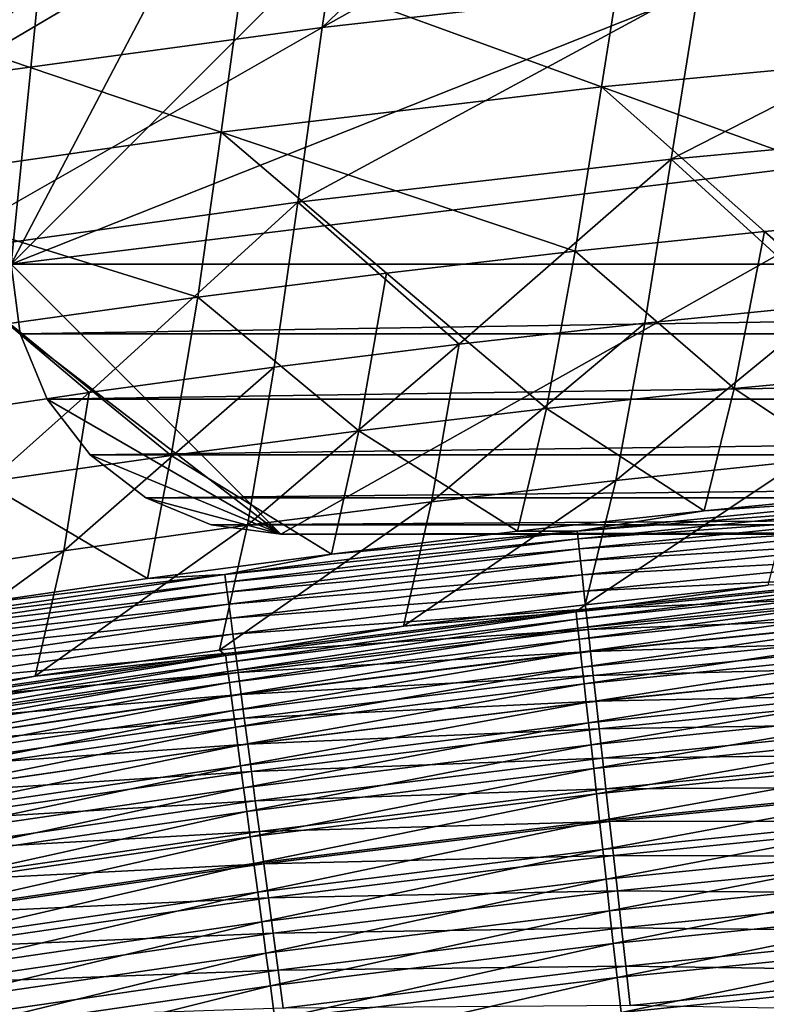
# Model space of a CAD drawing. Header units: metres. Extents: x -1 to 1402, y -1402 to 1.
# Tile 379 of 453: x 785 to 812, y -136 to -99. Entities that reach past the tile are written whole.
import ezdxf

# ---------------------------------------------------------------- set-up
doc = ezdxf.new("R2010")
doc.units = ezdxf.units.M

msp = doc.modelspace()

# ---------------------------------------------------------------- linework, layer by layer
at = {"layer": 'None0'}
for points in [[(810.965271, -91.023659, -199.84697), (803.909302, -91.752708, -199.85228), (795.784119, -99.525604, -255.818466)], [(795.784119, -99.525604, -255.818466), (809.747559, -97.9524, -255.807129), (810.965271, -91.023659, -199.84697)], [(795.784119, -99.525604, -255.818466), (803.909302, -91.752708, -199.85228), (796.862793, -92.563484, -199.857498)], [(781.86145, -101.420616, -255.82933), (795.784119, -99.525604, -255.818466), (796.862793, -92.563484, -199.857498)], [(796.862793, -92.563484, -199.857498), (789.826416, -93.455055, -199.862595), (781.86145, -101.420616, -255.82933)], [(789.826416, -93.455055, -199.862595), (782.800903, -94.426468, -199.867569), (781.86145, -101.420616, -255.82933)], [(821.422302, -93.965294, -256.16391), (820.271362, -100.387978, -312.129456), (807.162109, -95.279083, -256.175842)], [(807.162109, -95.279083, -256.175842), (806.139832, -101.731453, -312.1409), (792.937622, -96.928551, -256.187469)], [(820.271362, -100.387978, -312.129456), (806.139832, -101.731453, -312.1409), (807.162109, -95.279083, -256.175842)], [(792.937622, -96.928551, -256.187469), (792.044067, -103.4095, -312.152039), (778.759705, -98.905357, -256.1987)], [(806.139832, -101.731453, -312.1409), (792.044067, -103.4095, -312.152039), (792.937622, -96.928551, -256.187469)], [(809.747559, -97.9524, -255.807129), (808.717896, -104.399185, -311.791107), (823.745605, -96.708725, -255.795364)], [(808.717896, -104.399185, -311.791107), (822.589233, -103.125397, -311.779846), (823.745605, -96.708725, -255.795364)], [(795.784119, -99.525604, -255.818466), (794.88092, -106.001411, -311.801971), (809.747559, -97.9524, -255.807129)], [(794.88092, -106.001411, -311.801971), (808.717896, -104.399185, -311.791107), (809.747559, -97.9524, -255.807129)], [(792.044067, -103.4095, -312.152039), (777.995056, -105.413879, -312.162842), (778.759705, -98.905357, -256.1987)], [(781.86145, -101.420616, -255.82933), (781.084778, -107.924309, -311.812408), (795.784119, -99.525604, -255.818466)], [(781.084778, -107.924309, -311.812408), (794.88092, -106.001411, -311.801971), (795.784119, -99.525604, -255.818466)], [(819.183044, -106.443222, -368.09729), (806.139832, -101.731453, -312.1409), (820.271362, -100.387978, -312.129456)], [(806.139832, -101.731453, -312.1409), (805.163391, -107.81517, -368.106812), (792.044067, -103.4095, -312.152039)], [(812.169434, -107.087036, -368.102081), (805.163391, -107.81517, -368.106812), (806.139832, -101.731453, -312.1409)], [(819.183044, -106.443222, -368.09729), (812.169434, -107.087036, -368.102081), (806.139832, -101.731453, -312.1409)], [(822.589233, -103.125397, -311.779846), (808.717896, -104.399185, -311.791107), (814.612427, -109.785255, -367.775604)], [(792.044067, -103.4095, -312.152039), (791.179565, -109.52037, -368.116089), (777.995056, -105.413879, -312.162842)], [(798.166321, -108.626625, -368.111481), (791.179565, -109.52037, -368.116089), (792.044067, -103.4095, -312.152039)], [(805.163391, -107.81517, -368.106812), (798.166321, -108.626625, -368.111481), (792.044067, -103.4095, -312.152039)], [(800.867371, -111.252518, -367.784912), (808.717896, -104.399185, -311.791107), (794.88092, -106.001411, -311.801971)], [(807.735596, -110.477997, -367.780304), (808.717896, -104.399185, -311.791107), (800.867371, -111.252518, -367.784912)], [(808.717896, -104.399185, -311.791107), (807.735596, -110.477997, -367.780304), (814.612427, -109.785255, -367.775604)], [(791.179565, -109.52037, -368.116089), (784.204529, -110.495384, -368.120605), (777.995056, -105.413879, -312.162842)], [(787.159912, -113.042992, -367.793945), (794.88092, -106.001411, -311.801971), (781.084778, -107.924309, -311.812408)], [(794.008545, -112.107834, -367.789459), (794.88092, -106.001411, -311.801971), (787.159912, -113.042992, -367.793945)], [(794.008545, -112.107834, -367.789459), (800.867371, -111.252518, -367.784912), (794.88092, -106.001411, -311.801971)], [(812.169434, -107.087036, -368.102081), (819.183044, -106.443222, -368.09729), (818.020508, -112.241913, -424.047577)], [(805.163391, -107.81517, -368.106812), (812.169434, -107.087036, -368.102081), (811.052246, -112.901299, -424.05072)], [(811.052246, -112.901299, -424.05072), (812.169434, -107.087036, -368.102081), (818.020508, -112.241913, -424.047577)], [(780.322327, -114.057007, -367.79834), (787.159912, -113.042992, -367.793945), (781.084778, -107.924309, -311.812408)], [(798.166321, -108.626625, -368.111481), (805.163391, -107.81517, -368.106812), (804.091675, -113.644524, -424.053833)], [(804.091675, -113.644524, -424.053833), (805.163391, -107.81517, -368.106812), (811.052246, -112.901299, -424.05072)], [(791.179565, -109.52037, -368.116089), (798.166321, -108.626625, -368.111481), (797.140076, -114.470573, -424.056885)], [(797.140076, -114.470573, -424.056885), (798.166321, -108.626625, -368.111481), (804.091675, -113.644524, -424.053833)], [(784.204529, -110.495384, -368.120605), (791.179565, -109.52037, -368.116089), (790.198853, -115.378426, -424.059875)], [(790.198853, -115.378426, -424.059875), (791.179565, -109.52037, -368.116089), (797.140076, -114.470573, -424.056885)], [(807.735596, -110.477997, -367.780304), (806.660217, -116.303177, -423.759369), (814.612427, -109.785255, -367.775604)], [(806.660217, -116.303177, -423.759369), (813.492432, -115.595161, -423.756195), (814.612427, -109.785255, -367.775604)], [(800.867371, -111.252518, -367.784912), (799.836609, -117.092499, -423.762512), (807.735596, -110.477997, -367.780304)], [(799.836609, -117.092499, -423.762512), (806.660217, -116.303177, -423.759369), (807.735596, -110.477997, -367.780304)], [(783.269531, -116.367065, -424.062805), (784.204529, -110.495384, -368.120605), (790.198853, -115.378426, -424.059875)], [(794.008545, -112.107834, -367.789459), (793.0224, -117.962143, -423.765656), (800.867371, -111.252518, -367.784912)], [(793.0224, -117.962143, -423.765656), (799.836609, -117.092499, -423.762512), (800.867371, -111.252518, -367.784912)], [(787.159912, -113.042992, -367.793945), (786.218445, -118.91114, -423.768738), (794.008545, -112.107834, -367.789459)], [(786.218445, -118.91114, -423.768738), (793.0224, -117.962143, -423.765656), (794.008545, -112.107834, -367.789459)], [(811.052246, -112.901299, -424.05072), (818.020508, -112.241913, -424.047577), (816.874939, -116.746742, -469.176422)], [(804.091675, -113.644524, -424.053833), (811.052246, -112.901299, -424.05072), (809.93396, -117.425499, -469.175415)], [(809.93396, -117.425499, -469.175415), (811.052246, -112.901299, -424.05072), (816.874939, -116.746742, -469.176422)], [(780.322327, -114.057007, -367.79834), (779.425659, -119.938507, -423.77179), (787.159912, -113.042992, -367.793945)], [(779.425659, -119.938507, -423.77179), (786.218445, -118.91114, -423.768738), (787.159912, -113.042992, -367.793945)], [(797.140076, -114.470573, -424.056885), (804.091675, -113.644524, -424.053833), (803.018677, -118.18631, -469.17395)], [(803.018677, -118.18631, -469.17395), (804.091675, -113.644524, -424.053833), (809.93396, -117.425499, -469.175415)], [(790.198853, -115.378426, -424.059875), (797.140076, -114.470573, -424.056885), (796.129578, -119.027588, -469.172028)], [(796.129578, -119.027588, -469.172028), (797.140076, -114.470573, -424.056885), (803.018677, -118.18631, -469.17395)], [(783.269531, -116.367065, -424.062805), (790.198853, -115.378426, -424.059875), (789.318115, -119.940643, -469.169708)], [(789.318115, -119.940643, -469.169708), (790.198853, -115.378426, -424.059875), (796.129578, -119.027588, -469.172028)], [(806.660217, -116.303177, -423.759369), (805.531433, -120.904564, -468.882568), (813.492432, -115.595161, -423.756195)], [(805.531433, -120.904564, -468.882568), (812.310181, -120.184166, -468.883759), (813.492432, -115.595161, -423.756195)], [(799.836609, -117.092499, -423.762512), (798.799194, -121.700317, -468.880951), (806.660217, -116.303177, -423.759369)], [(798.799194, -121.700317, -468.880951), (805.531433, -120.904564, -468.882568), (806.660217, -116.303177, -423.759369)], [(782.471985, -120.939232, -469.166962), (783.269531, -116.367065, -424.062805), (789.318115, -119.940643, -469.169708)], [(805.234924, -118.181816, -470.892975), (809.93396, -117.425499, -469.175415), (818.327576, -116.867218, -470.894379)], [(805.234924, -118.181816, -470.892975), (818.327576, -116.867218, -470.894379), (818.353149, -117.156021, -472.615936)], [(809.93396, -117.425499, -469.175415), (816.874939, -116.746742, -469.176422), (818.327576, -116.867218, -470.894379)], [(793.0224, -117.962143, -423.765656), (791.987183, -122.586426, -468.878967), (799.836609, -117.092499, -423.762512)], [(791.987183, -122.586426, -468.878967), (798.799194, -121.700317, -468.880951), (799.836609, -117.092499, -423.762512)], [(818.353149, -117.156021, -472.615936), (805.26709, -118.469894, -472.614594), (805.234924, -118.181816, -470.892975)], [(818.385681, -117.523895, -474.325256), (805.26709, -118.469894, -472.614594), (818.353149, -117.156021, -472.615936)], [(803.018677, -118.18631, -469.17395), (809.93396, -117.425499, -469.175415), (805.234924, -118.181816, -470.892975)], [(818.385681, -117.523895, -474.325256), (805.308105, -118.836853, -474.323975), (805.26709, -118.469894, -472.614594)], [(818.42511, -117.969772, -476.018097), (805.308105, -118.836853, -474.323975), (818.385681, -117.523895, -474.325256)], [(786.218445, -118.91114, -423.768738), (785.151367, -123.556931, -468.876526), (793.0224, -117.962143, -423.765656)], [(785.151367, -123.556931, -468.876526), (791.987183, -122.586426, -468.878967), (793.0224, -117.962143, -423.765656)], [(818.42511, -117.969772, -476.018097), (805.357788, -119.281631, -476.016907), (805.308105, -118.836853, -474.323975)], [(818.471313, -118.492561, -477.690216), (805.357788, -119.281631, -476.016907), (818.42511, -117.969772, -476.018097)], [(805.26709, -118.469894, -472.614594), (792.183289, -119.788483, -470.889954), (805.234924, -118.181816, -470.892975)], [(805.234924, -118.181816, -470.892975), (792.183289, -119.788483, -470.889954), (796.129578, -119.027588, -469.172028)], [(805.26709, -118.469894, -472.614594), (792.221924, -120.075638, -472.611694), (792.183289, -119.788483, -470.889954)], [(805.308105, -118.836853, -474.323975), (792.221924, -120.075638, -472.611694), (805.26709, -118.469894, -472.614594)], [(796.129578, -119.027588, -469.172028), (803.018677, -118.18631, -469.17395), (805.234924, -118.181816, -470.892975)], [(805.357788, -119.281631, -476.016907), (818.471313, -118.492561, -477.690216), (805.416077, -119.803131, -477.689087)], [(805.416077, -119.803131, -477.689087), (818.471313, -118.492561, -477.690216), (818.524231, -119.091179, -479.337341)], [(805.308105, -118.836853, -474.323975), (792.27124, -120.441452, -474.321228), (792.221924, -120.075638, -472.611694)], [(805.357788, -119.281631, -476.016907), (792.27124, -120.441452, -474.321228), (805.308105, -118.836853, -474.323975)], [(779.425659, -119.938507, -423.77179), (778.370056, -124.59964, -468.873749), (786.218445, -118.91114, -423.768738)], [(778.370056, -124.59964, -468.873749), (785.151367, -123.556931, -468.876526), (786.218445, -118.91114, -423.768738)], [(792.183289, -119.788483, -470.889954), (789.318115, -119.940643, -469.169708), (796.129578, -119.027588, -469.172028)], [(805.482727, -120.400291, -479.336304), (805.416077, -119.803131, -477.689087), (818.524231, -119.091179, -479.337341)], [(818.524231, -119.091179, -479.337341), (818.58374, -119.764549, -480.955261), (805.482727, -120.400291, -479.336304)], [(792.27124, -120.441452, -474.321228), (805.357788, -119.281631, -476.016907), (792.330933, -120.884865, -476.014313)], [(792.330933, -120.884865, -476.014313), (805.357788, -119.281631, -476.016907), (805.416077, -119.803131, -477.689087)], [(792.221924, -120.075638, -472.611694), (779.18158, -121.679115, -470.885315), (792.183289, -119.788483, -470.889954)], [(792.183289, -119.788483, -470.889954), (779.18158, -121.679115, -470.885315), (782.471985, -120.939232, -469.166962)], [(782.471985, -120.939232, -469.166962), (789.318115, -119.940643, -469.169708), (792.183289, -119.788483, -470.889954)], [(792.40094, -121.404793, -477.686646), (792.330933, -120.884865, -476.014313), (805.416077, -119.803131, -477.689087)], [(792.40094, -121.404793, -477.686646), (805.416077, -119.803131, -477.689087), (805.482727, -120.400291, -479.336304)], [(818.215576, -119.858162, -470.466034), (812.310181, -120.184166, -468.883759), (805.193604, -121.174225, -470.464691)], [(818.215576, -119.858162, -470.466034), (805.193604, -121.174225, -470.464691), (805.22345, -121.439514, -472.050446)], [(818.239258, -120.124123, -472.051727), (818.215576, -119.858162, -470.466034), (805.22345, -121.439514, -472.050446)], [(818.58374, -119.764549, -480.955261), (805.557739, -121.072021, -480.954315), (805.482727, -120.400291, -479.336304)], [(805.557739, -121.072021, -480.954315), (818.58374, -119.764549, -480.955261), (818.649719, -120.511589, -482.539703)], [(792.221924, -120.075638, -472.611694), (779.226563, -121.965149, -472.607269), (779.18158, -121.679115, -470.885315)], [(792.27124, -120.441452, -474.321228), (779.226563, -121.965149, -472.607269), (792.221924, -120.075638, -472.611694)], [(812.310181, -120.184166, -468.883759), (805.531433, -120.904564, -468.882568), (805.193604, -121.174225, -470.464691)], [(805.22345, -121.439514, -472.050446), (805.261414, -121.777466, -473.624939), (818.239258, -120.124123, -472.051727)], [(805.261414, -121.777466, -473.624939), (818.26947, -120.462921, -473.626129), (818.239258, -120.124123, -472.051727)], [(779.226563, -121.965149, -472.607269), (792.27124, -120.441452, -474.321228), (779.283875, -122.329613, -474.317017)], [(779.283875, -122.329613, -474.317017), (792.27124, -120.441452, -474.321228), (792.330933, -120.884865, -476.014313)], [(792.481079, -122.000168, -479.334015), (792.40094, -121.404793, -477.686646), (805.482727, -120.400291, -479.336304)], [(805.482727, -120.400291, -479.336304), (805.557739, -121.072021, -480.954315), (792.481079, -122.000168, -479.334015)], [(818.26947, -120.462921, -473.626129), (805.261414, -121.777466, -473.624939), (805.307434, -122.187088, -475.184265)], [(818.26947, -120.462921, -473.626129), (805.307434, -122.187088, -475.184265), (818.30603, -120.873558, -475.185394)], [(805.640991, -121.817238, -482.538818), (805.557739, -121.072021, -480.954315), (818.649719, -120.511589, -482.539703)], [(818.649719, -120.511589, -482.539703), (818.722107, -121.331009, -484.08667), (805.640991, -121.817238, -482.538818)], [(779.353333, -122.771416, -476.010284), (779.283875, -122.329613, -474.317017), (792.330933, -120.884865, -476.014313)], [(792.330933, -120.884865, -476.014313), (792.40094, -121.404793, -477.686646), (779.353333, -122.771416, -476.010284)], [(805.193604, -121.174225, -470.464691), (805.531433, -120.904564, -468.882568), (798.799194, -121.700317, -468.880951)], [(818.30603, -120.873558, -475.185394), (805.307434, -122.187088, -475.184265), (805.361389, -122.667374, -476.724487)], [(818.30603, -120.873558, -475.185394), (805.361389, -122.667374, -476.724487), (818.348938, -121.355042, -476.725525)], [(792.40094, -121.404793, -477.686646), (779.434814, -123.289497, -477.682831), (779.353333, -122.771416, -476.010284)], [(779.434814, -123.289497, -477.682831), (792.40094, -121.404793, -477.686646), (792.481079, -122.000168, -479.334015)], [(805.193604, -121.174225, -470.464691), (798.799194, -121.700317, -468.880951), (792.212158, -122.780602, -470.461853)], [(805.193604, -121.174225, -470.464691), (792.212158, -122.780602, -470.461853), (792.247986, -123.045036, -472.04776)], [(805.22345, -121.439514, -472.050446), (805.193604, -121.174225, -470.464691), (792.247986, -123.045036, -472.04776)], [(805.557739, -121.072021, -480.954315), (792.571228, -122.669899, -480.952148), (792.481079, -122.000168, -479.334015)], [(792.571228, -122.669899, -480.952148), (805.557739, -121.072021, -480.954315), (805.640991, -121.817238, -482.538818)], [(818.348938, -121.355042, -476.725525), (805.361389, -122.667374, -476.724487), (805.423218, -123.217339, -478.24173)], [(818.348938, -121.355042, -476.725525), (805.423218, -123.217339, -478.24173), (818.39801, -121.906364, -478.242706)], [(818.722107, -121.331009, -484.08667), (805.732239, -122.634674, -484.085876), (805.640991, -121.817238, -482.538818)], [(805.732239, -122.634674, -484.085876), (818.722107, -121.331009, -484.08667), (818.80072, -122.220741, -485.59314)], [(798.799194, -121.700317, -468.880951), (791.987183, -122.586426, -468.878967), (792.212158, -122.780602, -470.461853)], [(792.247986, -123.045036, -472.04776), (792.293518, -123.381927, -473.622375), (805.22345, -121.439514, -472.050446)], [(792.293518, -123.381927, -473.622375), (805.261414, -121.777466, -473.624939), (805.22345, -121.439514, -472.050446)], [(805.261414, -121.777466, -473.624939), (792.293518, -123.381927, -473.622375), (792.348816, -123.790283, -475.181824)], [(805.307434, -122.187088, -475.184265), (805.261414, -121.777466, -473.624939), (792.348816, -123.790283, -475.181824)], [(779.528076, -123.882782, -479.330414), (779.434814, -123.289497, -477.682831), (792.481079, -122.000168, -479.334015)], [(792.481079, -122.000168, -479.334015), (792.571228, -122.669899, -480.952148), (779.528076, -123.882782, -479.330414)], [(792.671265, -123.412918, -482.536835), (792.571228, -122.669899, -480.952148), (805.640991, -121.817238, -482.538818)], [(805.640991, -121.817238, -482.538818), (805.732239, -122.634674, -484.085876), (792.671265, -123.412918, -482.536835)], [(818.39801, -121.906364, -478.242706), (805.423218, -123.217339, -478.24173), (805.492676, -123.835991, -479.732025)], [(818.39801, -121.906364, -478.242706), (805.492676, -123.835991, -479.732025), (818.453247, -122.526535, -479.732941)], [(792.348816, -123.790283, -475.181824), (792.413574, -124.269112, -476.722198), (805.307434, -122.187088, -475.184265)], [(805.307434, -122.187088, -475.184265), (792.413574, -124.269112, -476.722198), (805.361389, -122.667374, -476.724487)], [(805.831299, -123.522247, -485.592407), (805.732239, -122.634674, -484.085876), (818.80072, -122.220741, -485.59314)], [(818.80072, -122.220741, -485.59314), (818.885315, -123.178497, -487.056274), (805.831299, -123.522247, -485.592407)], [(792.212158, -122.780602, -470.461853), (785.151367, -123.556931, -468.876526), (779.280151, -124.669205, -470.45755)], [(792.212158, -122.780602, -470.461853), (779.280151, -124.669205, -470.45755), (779.321777, -124.932617, -472.04364)], [(792.247986, -123.045036, -472.04776), (792.212158, -122.780602, -470.461853), (779.321777, -124.932617, -472.04364)], [(792.571228, -122.669899, -480.952148), (779.633057, -124.550194, -480.948792), (779.528076, -123.882782, -479.330414)], [(779.633057, -124.550194, -480.948792), (792.571228, -122.669899, -480.952148), (792.671265, -123.412918, -482.536835)], [(792.212158, -122.780602, -470.461853), (791.987183, -122.586426, -468.878967), (785.151367, -123.556931, -468.876526)], [(805.361389, -122.667374, -476.724487), (792.413574, -124.269112, -476.722198), (792.487732, -124.817429, -478.239563)], [(805.361389, -122.667374, -476.724487), (792.487732, -124.817429, -478.239563), (805.423218, -123.217339, -478.24173)], [(805.732239, -122.634674, -484.085876), (792.780945, -124.227951, -484.084015), (792.671265, -123.412918, -482.536835)], [(792.780945, -124.227951, -484.084015), (805.732239, -122.634674, -484.085876), (805.831299, -123.522247, -485.592407)], [(818.453247, -122.526535, -479.732941), (805.492676, -123.835991, -479.732025), (805.569763, -124.522331, -481.191528)], [(818.453247, -122.526535, -479.732941), (805.569763, -124.522331, -481.191528), (818.514526, -123.214561, -481.192352)], [(779.321777, -124.932617, -472.04364), (779.374756, -125.26825, -473.618439), (792.247986, -123.045036, -472.04776)], [(779.374756, -125.26825, -473.618439), (792.293518, -123.381927, -473.622375), (792.247986, -123.045036, -472.04776)], [(805.423218, -123.217339, -478.24173), (792.487732, -124.817429, -478.239563), (792.571167, -125.434235, -479.730042)], [(805.423218, -123.217339, -478.24173), (792.571167, -125.434235, -479.730042), (805.492676, -123.835991, -479.732025)], [(818.514526, -123.214561, -481.192352), (805.569763, -124.522331, -481.191528), (805.654297, -125.275185, -482.616486)], [(818.514526, -123.214561, -481.192352), (805.654297, -125.275185, -482.616486), (818.581726, -123.969254, -482.617249)], [(818.885315, -123.178497, -487.056274), (805.937988, -124.477684, -487.055603), (805.831299, -123.522247, -485.592407)], [(805.937988, -124.477684, -487.055603), (818.885315, -123.178497, -487.056274), (818.975708, -124.201988, -488.473297)], [(785.151367, -123.556931, -468.876526), (778.370056, -124.59964, -468.873749), (779.280151, -124.669205, -470.45755)], [(792.293518, -123.381927, -473.622375), (779.374756, -125.26825, -473.618439), (779.438965, -125.675117, -475.178101)], [(792.348816, -123.790283, -475.181824), (792.293518, -123.381927, -473.622375), (779.438965, -125.675117, -475.178101)], [(779.749451, -125.290657, -482.533691), (779.633057, -124.550194, -480.948792), (792.671265, -123.412918, -482.536835)], [(792.671265, -123.412918, -482.536835), (792.780945, -124.227951, -484.084015), (779.749451, -125.290657, -482.533691)], [(792.900024, -125.11293, -485.590698), (792.780945, -124.227951, -484.084015), (805.831299, -123.522247, -485.592407)], [(805.831299, -123.522247, -485.592407), (805.937988, -124.477684, -487.055603), (792.900024, -125.11293, -485.590698)], [(779.438965, -125.675117, -475.178101), (779.514282, -126.152245, -476.718689), (792.348816, -123.790283, -475.181824)], [(779.514282, -126.152245, -476.718689), (792.413574, -124.269112, -476.722198), (792.348816, -123.790283, -475.181824)], [(805.492676, -123.835991, -479.732025), (792.571167, -125.434235, -479.730042), (792.663696, -126.118538, -481.189667)], [(805.492676, -123.835991, -479.732025), (792.663696, -126.118538, -481.189667), (805.569763, -124.522331, -481.191528)], [(818.581726, -123.969254, -482.617249), (805.654297, -125.275185, -482.616486), (805.746155, -126.092644, -484.00412)], [(818.581726, -123.969254, -482.617249), (805.746155, -126.092644, -484.00412), (818.654663, -124.788712, -484.004791)], [(792.413574, -124.269112, -476.722198), (779.514282, -126.152245, -476.718689), (779.600586, -126.698631, -478.236237)], [(792.413574, -124.269112, -476.722198), (779.600586, -126.698631, -478.236237), (792.487732, -124.817429, -478.239563)], [(792.780945, -124.227951, -484.084015), (779.877136, -126.102913, -484.081085), (779.749451, -125.290657, -482.533691)], [(779.877136, -126.102913, -484.081085), (792.780945, -124.227951, -484.084015), (792.900024, -125.11293, -485.590698)], [(806.051941, -125.498695, -488.472687), (805.937988, -124.477684, -487.055603), (818.975708, -124.201988, -488.473297)], [(818.975708, -124.201988, -488.473297), (819.071716, -125.288933, -489.8414), (806.051941, -125.498695, -488.472687)], [(805.569763, -124.522331, -481.191528), (792.663696, -126.118538, -481.189667), (792.765259, -126.869171, -482.614746)], [(805.569763, -124.522331, -481.191528), (792.765259, -126.869171, -482.614746), (805.654297, -125.275185, -482.616486)], [(805.937988, -124.477684, -487.055603), (793.028259, -126.065582, -487.054047), (792.900024, -125.11293, -485.590698)], [(793.028259, -126.065582, -487.054047), (805.937988, -124.477684, -487.055603), (806.051941, -125.498695, -488.472687)], [(792.487732, -124.817429, -478.239563), (779.600586, -126.698631, -478.236237), (779.697571, -127.313293, -479.726898)], [(792.487732, -124.817429, -478.239563), (779.697571, -127.313293, -479.726898), (792.571167, -125.434235, -479.730042)], [(818.654663, -124.788712, -484.004791), (805.746155, -126.092644, -484.00412), (805.844971, -126.972603, -485.351868)], [(818.654663, -124.788712, -484.004791), (805.844971, -126.972603, -485.351868), (818.733154, -125.670815, -485.352478)], [(792.571167, -125.434235, -479.730042), (779.697571, -127.313293, -479.726898), (779.805237, -127.995239, -481.186737)], [(792.571167, -125.434235, -479.730042), (779.805237, -127.995239, -481.186737), (792.663696, -126.118538, -481.189667)], [(780.015808, -126.984894, -485.587982), (779.877136, -126.102913, -484.081085), (792.900024, -125.11293, -485.590698)], [(792.900024, -125.11293, -485.590698), (793.028259, -126.065582, -487.054047), (780.015808, -126.984894, -485.587982)], [(805.654297, -125.275185, -482.616486), (792.765259, -126.869171, -482.614746), (792.875427, -127.684227, -484.002533)], [(805.654297, -125.275185, -482.616486), (792.875427, -127.684227, -484.002533), (805.746155, -126.092644, -484.00412)], [(819.071716, -125.288933, -489.8414), (806.173035, -126.583023, -489.840881), (806.051941, -125.498695, -488.472687)], [(806.173035, -126.583023, -489.840881), (819.071716, -125.288933, -489.8414), (819.173157, -126.437057, -491.157837)], [(793.165283, -127.083633, -488.471283), (793.028259, -126.065582, -487.054047), (806.051941, -125.498695, -488.472687)], [(806.051941, -125.498695, -488.472687), (806.173035, -126.583023, -489.840881), (793.165283, -127.083633, -488.471283)], [(818.733154, -125.670815, -485.352478), (805.844971, -126.972603, -485.351868), (805.950562, -127.912964, -486.657104)], [(818.733154, -125.670815, -485.352478), (805.950562, -127.912964, -486.657104), (818.817078, -126.613472, -486.657684)], [(792.663696, -126.118538, -481.189667), (779.805237, -127.995239, -481.186737), (779.923279, -128.743301, -482.61203)], [(792.663696, -126.118538, -481.189667), (779.923279, -128.743301, -482.61203), (792.765259, -126.869171, -482.614746)], [(793.028259, -126.065582, -487.054047), (780.165039, -127.934334, -487.051544), (780.015808, -126.984894, -485.587982)], [(780.165039, -127.934334, -487.051544), (793.028259, -126.065582, -487.054047), (793.165283, -127.083633, -488.471283)], [(805.746155, -126.092644, -484.00412), (792.875427, -127.684227, -484.002533), (792.99408, -128.561615, -485.350403)], [(805.746155, -126.092644, -484.00412), (792.99408, -128.561615, -485.350403), (805.844971, -126.972603, -485.351868)], [(806.300842, -127.728371, -491.157379), (806.173035, -126.583023, -489.840881), (819.173157, -126.437057, -491.157837)], [(806.300842, -127.728371, -491.157379), (819.173157, -126.437057, -491.157837), (819.279724, -127.644073, -492.419739)], [(792.765259, -126.869171, -482.614746), (779.923279, -128.743301, -482.61203), (780.051514, -129.555588, -484)], [(792.765259, -126.869171, -482.614746), (780.051514, -129.555588, -484), (792.875427, -127.684227, -484.002533)], [(806.173035, -126.583023, -489.840881), (793.310791, -128.16481, -489.8396), (793.165283, -127.083633, -488.471283)], [(793.310791, -128.16481, -489.8396), (806.173035, -126.583023, -489.840881), (806.300842, -127.728371, -491.157379)], [(818.817078, -126.613472, -486.657684), (805.950562, -127.912964, -486.657104), (806.062683, -128.911636, -487.917328)], [(818.817078, -126.613472, -486.657684), (806.062683, -128.911636, -487.917328), (818.906128, -127.614571, -487.917816)], [(780.324524, -128.948975, -488.468994), (780.165039, -127.934334, -487.051544), (793.165283, -127.083633, -488.471283)], [(793.165283, -127.083633, -488.471283), (793.310791, -128.16481, -489.8396), (780.324524, -128.948975, -488.468994)], [(805.844971, -126.972603, -485.351868), (792.99408, -128.561615, -485.350403), (793.120911, -129.499222, -486.655792)], [(805.844971, -126.972603, -485.351868), (793.120911, -129.499222, -486.655792), (805.950562, -127.912964, -486.657104)], [(818.906128, -127.614571, -487.917816), (806.062683, -128.911636, -487.917328), (806.181091, -129.966522, -489.129913)], [(818.906128, -127.614571, -487.917816), (806.181091, -129.966522, -489.129913), (819.000244, -128.672028, -489.130341)], [(792.875427, -127.684227, -484.002533), (780.051514, -129.555588, -484), (780.189514, -130.430008, -485.348083)], [(792.875427, -127.684227, -484.002533), (780.189514, -130.430008, -485.348083), (792.99408, -128.561615, -485.350403)], [(805.950562, -127.912964, -486.657104), (793.120911, -129.499222, -486.655792), (793.255554, -130.494995, -487.916138)], [(805.950562, -127.912964, -486.657104), (793.255554, -130.494995, -487.916138), (806.062683, -128.911636, -487.917328)], [(793.464478, -129.306854, -491.156219), (793.310791, -128.16481, -489.8396), (806.300842, -127.728371, -491.157379)], [(793.464478, -129.306854, -491.156219), (806.300842, -127.728371, -491.157379), (806.435242, -128.93248, -492.419342)], [(806.300842, -127.728371, -491.157379), (819.279724, -127.644073, -492.419739), (806.435242, -128.93248, -492.419342)], [(806.435242, -128.93248, -492.419342), (819.279724, -127.644073, -492.419739), (819.391357, -128.9077, -493.62439)], [(793.310791, -128.16481, -489.8396), (780.493958, -130.026535, -489.837494), (780.324524, -128.948975, -488.468994)], [(780.493958, -130.026535, -489.837494), (793.310791, -128.16481, -489.8396), (793.464478, -129.306854, -491.156219)], [(792.99408, -128.561615, -485.350403), (780.189514, -130.430008, -485.348083), (780.336975, -131.364471, -486.653687)], [(792.99408, -128.561615, -485.350403), (780.336975, -131.364471, -486.653687), (793.120911, -129.499222, -486.655792)], [(819.000244, -128.672028, -489.130341), (806.181091, -129.966522, -489.129913), (806.305664, -131.075516, -490.292328)], [(819.000244, -128.672028, -489.130341), (806.305664, -131.075516, -490.292328), (819.099182, -129.783707, -490.292694)], [(806.062683, -128.911636, -487.917328), (793.255554, -130.494995, -487.916138), (793.397766, -131.546814, -489.128845)], [(806.062683, -128.911636, -487.917328), (793.397766, -131.546814, -489.128845), (806.181091, -129.966522, -489.129913)], [(806.435242, -128.93248, -492.419342), (793.626038, -130.507477, -492.418304), (793.464478, -129.306854, -491.156219)], [(806.575989, -130.193054, -493.624054), (793.626038, -130.507477, -492.418304), (806.435242, -128.93248, -492.419342)], [(819.391357, -128.9077, -493.62439), (806.575989, -130.193054, -493.624054), (806.435242, -128.93248, -492.419342)], [(819.507751, -130.225525, -494.769073), (806.575989, -130.193054, -493.624054), (819.391357, -128.9077, -493.62439)], [(780.672852, -131.164764, -491.154327), (780.493958, -130.026535, -489.837494), (793.464478, -129.306854, -491.156219)], [(793.626038, -130.507477, -492.418304), (780.672852, -131.164764, -491.154327), (793.464478, -129.306854, -491.156219)], [(793.120911, -129.499222, -486.655792), (780.336975, -131.364471, -486.653687), (780.493591, -132.356888, -487.914215)], [(793.120911, -129.499222, -486.655792), (780.493591, -132.356888, -487.914215), (793.255554, -130.494995, -487.916138)], [(819.099182, -129.783707, -490.292694), (806.305664, -131.075516, -490.292328), (806.435974, -132.236511, -491.401947)], [(819.099182, -129.783707, -490.292694), (806.435974, -132.236511, -491.401947), (819.202759, -130.94754, -491.402252)], [(806.181091, -129.966522, -489.129913), (793.397766, -131.546814, -489.128845), (793.547302, -132.652588, -490.291351)], [(806.181091, -129.966522, -489.129913), (793.547302, -132.652588, -490.291351), (806.305664, -131.075516, -490.292328)], [(793.255554, -130.494995, -487.916138), (780.493591, -132.356888, -487.914215), (780.659058, -133.405182, -489.127106)], [(793.255554, -130.494995, -487.916138), (780.659058, -133.405182, -489.127106), (793.397766, -131.546814, -489.128845)], [(780.672852, -131.164764, -491.154327), (793.626038, -130.507477, -492.418304), (780.860962, -132.361404, -492.416626)], [(780.860962, -132.361404, -492.416626), (793.626038, -130.507477, -492.418304), (793.795166, -131.76442, -493.623138)], [(793.626038, -130.507477, -492.418304), (806.575989, -130.193054, -493.624054), (793.795166, -131.76442, -493.623138)], [(793.795166, -131.76442, -493.623138), (806.575989, -130.193054, -493.624054), (806.722717, -131.50769, -494.768768)], [(806.575989, -130.193054, -493.624054), (819.507751, -130.225525, -494.769073), (806.722717, -131.50769, -494.768768)], [(806.722717, -131.50769, -494.768768), (819.507751, -130.225525, -494.769073), (819.628662, -131.594681, -495.851654)], [(806.305664, -131.075516, -490.292328), (793.547302, -132.652588, -490.291351), (793.703796, -133.810226, -491.401093)], [(806.305664, -131.075516, -490.292328), (793.703796, -133.810226, -491.401093), (806.435974, -132.236511, -491.401947)], [(819.202759, -130.94754, -491.402252), (806.435974, -132.236511, -491.401947), (806.571899, -133.447327, -492.456329)], [(806.571899, -133.447327, -492.456329), (819.31073, -132.161301, -492.456604), (819.202759, -130.94754, -491.402252)], [(793.397766, -131.546814, -489.128845), (780.659058, -133.405182, -489.127106), (780.833008, -134.507278, -490.289795)], [(793.397766, -131.546814, -489.128845), (780.833008, -134.507278, -490.289795), (793.547302, -132.652588, -490.291351)], [(793.795166, -131.76442, -493.623138), (806.722717, -131.50769, -494.768768), (793.971558, -133.075272, -494.767975)], [(793.971558, -133.075272, -494.767975), (806.722717, -131.50769, -494.768768), (806.875122, -132.87355, -495.85141)], [(806.722717, -131.50769, -494.768768), (819.628662, -131.594681, -495.851654), (806.875122, -132.87355, -495.85141)], [(806.875122, -132.87355, -495.85141), (819.628662, -131.594681, -495.851654), (819.753784, -133.012161, -496.870148)], [(780.860962, -132.361404, -492.416626), (793.795166, -131.76442, -493.623138), (781.057861, -133.614166, -493.621613)], [(781.057861, -133.614166, -493.621613), (793.795166, -131.76442, -493.623138), (793.971558, -133.075272, -494.767975)], [(806.435974, -132.236511, -491.401947), (793.703796, -133.810226, -491.401093), (793.867065, -135.017548, -492.455597)], [(806.435974, -132.236511, -491.401947), (793.867065, -135.017548, -492.455597), (806.571899, -133.447327, -492.456329)], [(806.713135, -134.705307, -493.453522), (819.31073, -132.161301, -492.456604), (806.571899, -133.447327, -492.456329)], [(806.713135, -134.705307, -493.453522), (819.422974, -133.422333, -493.453735), (819.31073, -132.161301, -492.456604)], [(793.547302, -132.652588, -490.291351), (780.833008, -134.507278, -490.289795), (781.015076, -135.661072, -491.399719)], [(793.547302, -132.652588, -490.291351), (781.015076, -135.661072, -491.399719), (793.703796, -133.810226, -491.401093)], [(781.057861, -133.614166, -493.621613), (793.971558, -133.075272, -494.767975), (781.263245, -134.9207, -494.766663)], [(781.263245, -134.9207, -494.766663), (793.971558, -133.075272, -494.767975), (794.154846, -134.43721, -495.850708)], [(793.971558, -133.075272, -494.767975), (806.875122, -132.87355, -495.85141), (794.154846, -134.43721, -495.850708)], [(794.154846, -134.43721, -495.850708), (806.875122, -132.87355, -495.85141), (807.032959, -134.287628, -496.869934)], [(806.875122, -132.87355, -495.85141), (819.753784, -133.012161, -496.870148), (807.032959, -134.287628, -496.869934)], [(807.032959, -134.287628, -496.869934), (819.753784, -133.012161, -496.870148), (819.882996, -134.475006, -497.82251)], [(806.571899, -133.447327, -492.456329), (793.867065, -135.017548, -492.455597), (794.036621, -136.271881, -493.452881)], [(794.036621, -136.271881, -493.452881), (806.713135, -134.705307, -493.453522), (806.571899, -133.447327, -492.456329)], [(806.859375, -136.007706, -494.391663), (819.422974, -133.422333, -493.453735), (806.713135, -134.705307, -493.453522)], [(806.859375, -136.007706, -494.391663), (819.539124, -134.727875, -494.391846), (819.422974, -133.422333, -493.453735)], [(793.703796, -133.810226, -491.401093), (781.015076, -135.661072, -491.399719), (781.204956, -136.86438, -492.454376)], [(793.703796, -133.810226, -491.401093), (781.204956, -136.86438, -492.454376), (793.867065, -135.017548, -492.455597)], [(794.154846, -134.43721, -495.850708), (781.476624, -136.278137, -495.849579), (781.263245, -134.9207, -494.766663)], [(794.344543, -135.847229, -496.869354), (781.476624, -136.278137, -495.849579), (794.154846, -134.43721, -495.850708)], [(807.032959, -134.287628, -496.869934), (794.344543, -135.847229, -496.869354), (794.154846, -134.43721, -495.850708)], [(807.195862, -135.746948, -497.822357), (794.344543, -135.847229, -496.869354), (807.032959, -134.287628, -496.869934)], [(819.882996, -134.475006, -497.82251), (807.195862, -135.746948, -497.822357), (807.032959, -134.287628, -496.869934)], [(820.015869, -135.980179, -498.706757), (807.195862, -135.746948, -497.822357), (819.882996, -134.475006, -497.82251)], [(794.212219, -137.570526, -494.391144), (806.713135, -134.705307, -493.453522), (794.036621, -136.271881, -493.452881)], [(794.212219, -137.570526, -494.391144), (806.859375, -136.007706, -494.391663), (806.713135, -134.705307, -493.453522)], [(807.010254, -137.351746, -495.268921), (819.539124, -134.727875, -494.391846), (806.859375, -136.007706, -494.391663)], [(819.539124, -134.727875, -494.391846), (807.010254, -137.351746, -495.268921), (819.658997, -136.075195, -495.269073)], [(793.867065, -135.017548, -492.455597), (781.204956, -136.86438, -492.454376), (781.402283, -138.114563, -493.451843)], [(793.867065, -135.017548, -492.455597), (781.402283, -138.114563, -493.451843), (794.036621, -136.271881, -493.452881)]]:
    msp.add_3dface(points, dxfattribs=at)
at = {"layer": 'None0123'}
for points in [[(784.26001, -13.289387, 4.4), (784.26001, -108.289383, 4.4), (809.76001, -59.789387, 4.4)], [(784.26001, -108.289383, -6.6), (784.26001, -27.980387, -6.6), (786.26001, -88.436142, -6.599677)], [(809.76001, -59.789387, 4.4), (784.26001, -108.289383, 4.4), (832.76001, -59.789387, 4.4)], [(784.26001, -108.289383, 4.4), (878.76001, -70.789383, 4.4), (832.76001, -59.789387, 4.4)], [(878.76001, -70.789383, 4.4), (784.26001, -108.289383, 4.4), (794.26001, -118.289383, 4.4)], [(794.26001, -118.289383, 4.4), (938.26001, -118.289383, 4.4), (878.76001, -70.789383, 4.4)], [(948.26001, -108.289383, -6.6), (784.26001, -108.289383, -6.6), (946.26001, -88.436142, -6.599677)], [(784.26001, -108.289383, -6.6), (786.26001, -88.436142, -6.599677), (946.26001, -88.436142, -6.599677)], [(784.26001, -108.289383, 4.4), (784.600769, -110.877579, 4.4), (794.26001, -118.289383, 4.4)], [(784.600769, -110.877579, 4.4), (784.26001, -108.289383, 4.4), (784.600769, -110.877579, -6.6)], [(784.26001, -108.289383, 4.4), (784.26001, -108.289383, -6.6), (784.600769, -110.877579, -6.6)], [(784.600769, -110.877579, -6.6), (784.26001, -108.289383, -6.6), (948.26001, -108.289383, -6.6)], [(947.91925, -110.877579, -6.6), (784.600769, -110.877579, -6.6), (948.26001, -108.289383, -6.6)], [(794.26001, -118.289383, 4.4), (784.600769, -110.877579, 4.4), (785.599731, -113.289383, 4.4)], [(785.599731, -113.289383, 4.4), (784.600769, -110.877579, 4.4), (785.599731, -113.289383, -6.6)], [(784.600769, -110.877579, 4.4), (784.600769, -110.877579, -6.6), (785.599731, -113.289383, -6.6)], [(785.599731, -113.289383, -6.6), (784.600769, -110.877579, -6.6), (947.91925, -110.877579, -6.6)], [(946.920227, -113.289383, -6.6), (785.599731, -113.289383, -6.6), (947.91925, -110.877579, -6.6)], [(785.599731, -113.289383, 4.4), (787.188904, -115.360451, 4.4), (794.26001, -118.289383, 4.4)], [(787.188904, -115.360451, 4.4), (785.599731, -113.289383, 4.4), (787.188904, -115.360451, -6.6)], [(785.599731, -113.289383, 4.4), (785.599731, -113.289383, -6.6), (787.188904, -115.360451, -6.6)], [(787.188904, -115.360451, -6.6), (785.599731, -113.289383, -6.6), (946.920227, -113.289383, -6.6)], [(945.331055, -115.360451, -6.6), (787.188904, -115.360451, -6.6), (946.920227, -113.289383, -6.6)], [(787.188904, -115.360451, 4.4), (789.26001, -116.949638, 4.4), (794.26001, -118.289383, 4.4)], [(789.26001, -116.949638, 4.4), (787.188904, -115.360451, 4.4), (789.26001, -116.949638, -6.6)], [(787.188904, -115.360451, 4.4), (787.188904, -115.360451, -6.6), (789.26001, -116.949638, -6.6)], [(789.26001, -116.949638, -6.6), (787.188904, -115.360451, -6.6), (945.331055, -115.360451, -6.6)], [(943.26001, -116.949638, -6.6), (789.26001, -116.949638, -6.6), (945.331055, -115.360451, -6.6)], [(794.26001, -118.289383, 4.4), (789.26001, -116.949638, 4.4), (791.671814, -117.948647, 4.4)], [(791.671814, -117.948647, 4.4), (789.26001, -116.949638, 4.4), (791.671814, -117.948647, -6.6)], [(789.26001, -116.949638, 4.4), (789.26001, -116.949638, -6.6), (791.671814, -117.948647, -6.6)], [(791.671814, -117.948647, -6.6), (789.26001, -116.949638, -6.6), (943.26001, -116.949638, -6.6)], [(940.848206, -117.948647, -6.6), (791.671814, -117.948647, -6.6), (943.26001, -116.949638, -6.6)], [(794.26001, -118.289383, 4.4), (791.671814, -117.948647, 4.4), (794.26001, -118.289383, -6.6)], [(791.671814, -117.948647, 4.4), (791.671814, -117.948647, -6.6), (794.26001, -118.289383, -6.6)], [(794.26001, -118.289383, -6.6), (791.671814, -117.948647, -6.6), (940.848206, -117.948647, -6.6)], [(938.26001, -118.289383, -6.6), (794.26001, -118.289383, -6.6), (940.848206, -117.948647, -6.6)], [(794.26001, -118.289383, 4.4), (794.26001, -118.289383, -6.6), (938.26001, -118.289383, 4.4)], [(794.26001, -118.289383, -6.6), (938.26001, -118.289383, -6.6), (938.26001, -118.289383, 4.4)]]:
    msp.add_3dface(points, dxfattribs=at)

doc.saveas('drawing.dxf')
